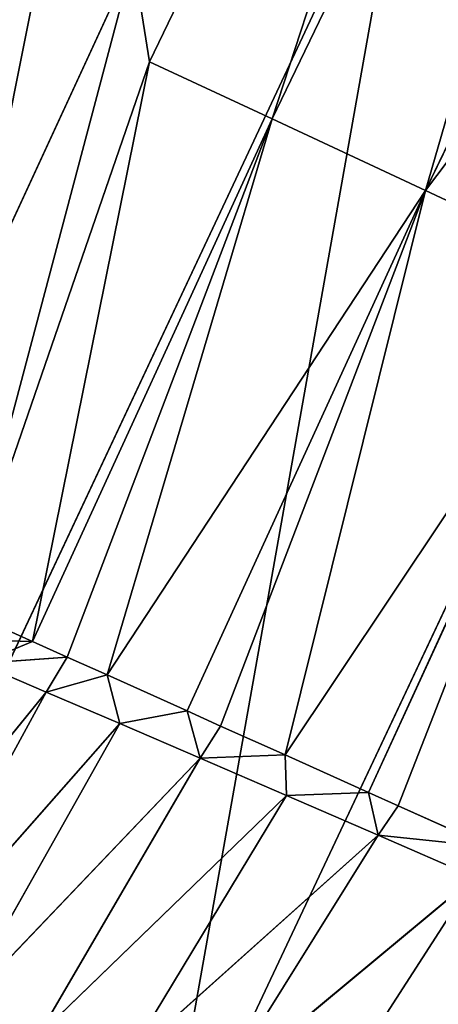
# Model space of a CAD drawing. Extents: x 0 to 500, y 0 to 390.
# Tile 294 of 656: x 23.48 to 25.02, y 286.09 to 289.71. Entities that reach past the tile are written whole.
import ezdxf

# ---------------------------------------------------------------- set-up
doc = ezdxf.new("R2010")
doc.units = 0
doc.header["$LTSCALE"] = 25.4
doc.layers.get('0').update_dxf_attribs({"linetype": 'CONTINUOUS'})

# ---------------------------------------------------------------- blocks, each defined once
blk = doc.blocks.new('ATLANTA505_-_S_STL')
at = {"color": 0}
for p, q in [((23.0282, 115.5561, 102.1327), (24.052, 115.5443, 99.9174)), ((23.0282, 115.5561, 102.1327), (24.052, 115.5443, 99.9174)), ((23.4173, 114.7678, 102.3076), (24.052, 115.5443, 99.9174)), ((23.4173, 114.7678, 102.3076), (24.052, 115.5443, 99.9174)), ((24.1114, 115.1165, 100.2946), (24.052, 115.5443, 99.9174)), ((24.1114, 115.1165, 100.2946), (24.052, 115.5443, 99.9174)), ((24.1114, 115.1165, 100.2946), (23.4173, 114.7678, 102.3076)), ((24.1114, 115.1165, 100.2946), (23.4173, 114.7678, 102.3076)), ((23.6816, 114.3557, 102.4264), (24.1114, 115.1165, 100.2946)), ((23.6816, 114.3557, 102.4264), (24.1114, 115.1165, 100.2946)), ((24.1114, 115.1165, 100.2946), (25.7198, 115.1165, 96.9608)), ((24.1114, 115.1165, 100.2946), (25.7198, 115.1165, 96.9608)), ((24.1114, 115.1165, 100.2946), (24.562, 114.3558, 100.505)), ((24.1114, 115.1165, 100.2946), (24.562, 114.3558, 100.505)), ((23.2686, 114.9149, 102.4152), (23.6816, 114.3557, 102.4264)), ((23.2686, 114.9149, 102.4152), (23.6816, 114.3557, 102.4264)), ((23.6816, 114.3557, 102.4264), (23.4173, 114.7678, 102.3076)), ((23.6816, 114.3557, 102.4264), (23.4173, 114.7678, 102.3076)), ((23.7318, 114.2019, 102.6121), (22.8733, 114.6621, 103.6682)), ((23.7318, 114.2019, 102.6121), (22.8733, 114.6621, 103.6682)), ((23.7318, 114.2019, 102.6121), (23.4868, 114.5517, 102.5076)), ((23.7318, 114.2019, 102.6121), (23.4868, 114.5517, 102.5076)), ((23.8085, 114.1813, 102.4835), (23.4868, 114.5517, 102.5076)), ((23.8085, 114.1813, 102.4835), (23.4868, 114.5517, 102.5076)), ((23.6816, 114.3557, 102.4264), (23.4868, 114.5517, 102.5076)), ((23.6816, 114.3557, 102.4264), (23.4868, 114.5517, 102.5076)), ((23.6816, 114.3557, 102.4264), (24.562, 114.3558, 100.505)), ((23.6816, 114.3557, 102.4264), (24.562, 114.3558, 100.505)), ((23.8085, 114.1813, 102.4835), (23.6816, 114.3557, 102.4264)), ((23.8085, 114.1813, 102.4835), (23.6816, 114.3557, 102.4264)), ((24.562, 114.3558, 100.505), (23.8085, 114.1813, 102.4835)), ((24.562, 114.3558, 100.505), (23.8085, 114.1813, 102.4835)), ((23.9554, 113.9949, 102.5495), (24.562, 114.3558, 100.505)), ((23.9554, 113.9949, 102.5495), (24.562, 114.3558, 100.505)), ((24.562, 114.3558, 100.505), (26.1649, 114.3558, 97.1826)), ((25.1262, 113.6636, 100.7684), (24.562, 114.3558, 100.505)), ((24.562, 114.3558, 100.505), (26.1649, 114.3558, 97.1826)), ((25.1262, 113.6636, 100.7684), (24.562, 114.3558, 100.505)), ((23.1236, 114.3053, 103.7258), (23.7318, 114.2019, 102.6121)), ((23.1236, 114.3053, 103.7258), (23.7318, 114.2019, 102.6121)), ((23.1236, 114.3053, 103.7258), (24.0027, 113.869, 102.7282)), ((23.1236, 114.3053, 103.7258), (24.0027, 113.869, 102.7282)), ((23.8085, 114.1813, 102.4835), (23.7318, 114.2019, 102.6121)), ((23.7318, 114.2019, 102.6121), (23.9554, 113.9949, 102.5495)), ((23.8085, 114.1813, 102.4835), (23.7318, 114.2019, 102.6121)), ((23.7318, 114.2019, 102.6121), (23.9554, 113.9949, 102.5495)), ((23.7318, 114.2019, 102.6121), (24.0027, 113.869, 102.7282)), ((23.7318, 114.2019, 102.6121), (24.0027, 113.869, 102.7282)), ((23.9554, 113.9949, 102.5495), (23.8085, 114.1813, 102.4835)), ((23.9554, 113.9949, 102.5495), (23.8085, 114.1813, 102.4835)), ((24.2495, 113.6635, 102.6817), (23.9554, 113.9949, 102.5495)), ((23.9554, 113.9949, 102.5495), (24.0027, 113.869, 102.7282)), ((23.9554, 113.9949, 102.5495), (24.0027, 113.869, 102.7282)), ((24.2495, 113.6635, 102.6817), (23.9554, 113.9949, 102.5495)), ((25.1262, 113.6636, 100.7684), (23.9554, 113.9949, 102.5495)), ((25.1262, 113.6636, 100.7684), (23.9554, 113.9949, 102.5495)), ((24.0027, 113.869, 102.7282), (23.4002, 113.9643, 103.7952)), ((23.4002, 113.9643, 103.7952), (24.2978, 113.5564, 102.8553)), ((23.4002, 113.9643, 103.7952), (24.2978, 113.5564, 102.8553)), ((24.0027, 113.869, 102.7282), (23.4002, 113.9643, 103.7952)), ((24.0027, 113.869, 102.7282), (24.2495, 113.6635, 102.6817)), ((24.0027, 113.869, 102.7282), (24.2495, 113.6635, 102.6817)), ((24.0027, 113.869, 102.7282), (24.2978, 113.5564, 102.8553)), ((24.0027, 113.869, 102.7282), (24.2978, 113.5564, 102.8553)), ((24.2495, 113.6635, 102.6817), (25.1262, 113.6636, 100.7684)), ((24.2495, 113.6635, 102.6817), (25.1262, 113.6636, 100.7684)), ((24.2495, 113.6635, 102.6817), (24.2978, 113.5564, 102.8553)), ((24.2495, 113.6635, 102.6817), (24.2978, 113.5564, 102.8553)), ((24.373, 113.5385, 102.7373), (25.1262, 113.6636, 100.7684)), ((24.373, 113.5385, 102.7373), (25.1262, 113.6636, 100.7684)), ((24.6098, 113.3192, 102.8437), (25.1262, 113.6636, 100.7684)), ((24.6098, 113.3192, 102.8437), (25.1262, 113.6636, 100.7684)), ((26.7221, 113.6636, 97.4603), (25.1262, 113.6636, 100.7684)), ((25.1262, 113.6636, 100.7684), (25.7891, 113.0695, 101.0779)), ((25.1262, 113.6636, 100.7684), (25.7891, 113.0695, 101.0779)), ((26.7221, 113.6636, 97.4603), (25.1262, 113.6636, 100.7684)), ((24.2978, 113.5564, 102.8553), (23.7017, 113.6425, 103.8762)), ((23.7017, 113.6425, 103.8762), (24.6152, 113.267, 102.9925)), ((23.7017, 113.6425, 103.8762), (24.6152, 113.267, 102.9925)), ((24.2978, 113.5564, 102.8553), (23.7017, 113.6425, 103.8762)), ((24.6098, 113.3192, 102.8437), (24.2978, 113.5564, 102.8553)), ((24.2978, 113.5564, 102.8553), (24.6152, 113.267, 102.9925)), ((24.6098, 113.3192, 102.8437), (24.2978, 113.5564, 102.8553)), ((24.373, 113.5385, 102.7373), (24.2978, 113.5564, 102.8553)), ((24.373, 113.5385, 102.7373), (24.2978, 113.5564, 102.8553)), ((24.2978, 113.5564, 102.8553), (24.6152, 113.267, 102.9925)), ((24.6098, 113.3192, 102.8437), (24.373, 113.5385, 102.7373)), ((24.6098, 113.3192, 102.8437), (24.373, 113.5385, 102.7373)), ((24.0259, 113.3431, 103.9683), (24.6152, 113.267, 102.9925)), ((24.0259, 113.3431, 103.9683), (24.6152, 113.267, 102.9925)), ((24.0259, 113.3431, 103.9683), (24.9524, 113.0037, 103.1388)), ((24.0259, 113.3431, 103.9683), (24.9524, 113.0037, 103.1388)), ((24.9168, 113.0694, 102.9817), (24.6098, 113.3192, 102.8437)), ((24.6098, 113.3192, 102.8437), (24.6152, 113.267, 102.9925)), ((24.6098, 113.3192, 102.8437), (24.6152, 113.267, 102.9925)), ((24.6098, 113.3192, 102.8437), (25.7891, 113.0695, 101.0779)), ((24.6098, 113.3192, 102.8437), (25.7891, 113.0695, 101.0779)), ((24.9168, 113.0694, 102.9817), (24.6098, 113.3192, 102.8437)), ((24.9168, 113.0694, 102.9817), (24.6152, 113.267, 102.9925)), ((24.6152, 113.267, 102.9925), (24.9524, 113.0037, 103.1388)), ((24.9168, 113.0694, 102.9817), (24.6152, 113.267, 102.9925)), ((24.6152, 113.267, 102.9925), (24.9524, 113.0037, 103.1388)), ((25.7891, 113.0695, 101.0779), (24.9168, 113.0694, 102.9817)), ((25.7891, 113.0695, 101.0779), (24.9168, 113.0694, 102.9817)), ((24.9524, 113.0037, 103.1388), (24.9168, 113.0694, 102.9817)), ((24.9524, 113.0037, 103.1388), (24.9168, 113.0694, 102.9817)), ((25.0259, 112.9891, 103.0308), (25.7891, 113.0695, 101.0779)), ((25.0259, 112.9891, 103.0308), (25.7891, 113.0695, 101.0779)), ((24.3703, 113.0688, 104.071), (24.9524, 113.0037, 103.1388)), ((24.3703, 113.0688, 104.071), (24.9524, 113.0037, 103.1388)), ((24.3703, 113.0688, 104.071), (25.3066, 112.7688, 103.2929)), ((24.3703, 113.0688, 104.071), (25.3066, 112.7688, 103.2929)), ((25.3609, 112.7672, 103.1814), (24.9524, 113.0037, 103.1388)), ((24.9524, 113.0037, 103.1388), (25.3066, 112.7688, 103.2929)), ((25.3609, 112.7672, 103.1814), (24.9524, 113.0037, 103.1388)), ((25.0259, 112.9891, 103.0308), (24.9524, 113.0037, 103.1388)), ((25.0259, 112.9891, 103.0308), (24.9524, 113.0037, 103.1388)), ((24.9524, 113.0037, 103.1388), (25.3066, 112.7688, 103.2929)), ((25.3609, 112.7672, 103.1814), (25.0259, 112.9891, 103.0308)), ((25.3609, 112.7672, 103.1814), (25.0259, 112.9891, 103.0308)), ((24.7322, 112.8222, 104.1834), (25.3066, 112.7688, 103.2929)), ((24.7322, 112.8222, 104.1834), (25.3066, 112.7688, 103.2929)), ((22.901, 58.2828, 103.9788), (25.06, 58.2797, 99.3805)), ((22.901, 58.2828, 103.9788), (25.06, 58.2797, 99.3805)), ((26.29, 50.8859, 99.9853), (24.1407, 50.8892, 104.5523)), ((26.29, 50.8859, 99.9853), (24.1407, 50.8892, 104.5523))]:
    blk.add_line(p, q, dxfattribs=at)
mesh = blk.add_polyface(dxfattribs=at)
corners = [(23.5917, 118.6101, 97.7049), (21.6767, 118.4281, 102.0646), (23.777, 118.4373, 97.5119)]
mesh.append_faces([[corners[k] for k in face] for face in [(0, 1, 2)]], dxfattribs={"color": 0})
mesh = blk.add_polyface(dxfattribs=at)
corners = [(23.777, 118.4373, 97.5119), (21.6767, 118.4281, 102.0646), (23.0282, 115.5561, 102.1327)]
mesh.append_faces([[corners[k] for k in face] for face in [(0, 1, 2)]], dxfattribs={"color": 0})
mesh = blk.add_polyface(dxfattribs=at)
corners = [(23.777, 118.4373, 97.5119), (23.0282, 115.5561, 102.1327), (24.052, 115.5443, 99.9174)]
mesh.append_faces([[corners[k] for k in face] for face in [(0, 1, 2)]], dxfattribs={"color": 0})
mesh = blk.add_polyface(dxfattribs=at)
corners = [(23.0282, 115.5561, 102.1327), (23.4173, 114.7678, 102.3076), (24.052, 115.5443, 99.9174)]
mesh.append_faces([[corners[k] for k in face] for face in [(0, 1, 2)]], dxfattribs={"color": 0})
mesh = blk.add_polyface(dxfattribs=at)
corners = [(24.052, 115.5443, 99.9174), (23.4173, 114.7678, 102.3076), (24.1114, 115.1165, 100.2946)]
mesh.append_faces([[corners[k] for k in face] for face in [(0, 1, 2)]], dxfattribs={"color": 0})
mesh = blk.add_polyface(dxfattribs=at)
corners = [(24.052, 115.5443, 99.9174), (24.1114, 115.1165, 100.2946), (25.7198, 115.1165, 96.9608)]
mesh.append_faces([[corners[k] for k in face] for face in [(0, 1, 2)]], dxfattribs={"color": 0})
mesh = blk.add_polyface(dxfattribs=at)
corners = [(24.1114, 115.1165, 100.2946), (23.4173, 114.7678, 102.3076), (23.6816, 114.3557, 102.4264)]
mesh.append_faces([[corners[k] for k in face] for face in [(0, 1, 2)]], dxfattribs={"color": 0})
mesh = blk.add_polyface(dxfattribs=at)
corners = [(24.1114, 115.1165, 100.2946), (23.6816, 114.3557, 102.4264), (24.562, 114.3558, 100.505)]
mesh.append_faces([[corners[k] for k in face] for face in [(0, 1, 2)]], dxfattribs={"color": 0})
mesh = blk.add_polyface(dxfattribs=at)
corners = [(25.7198, 115.1165, 96.9608), (24.562, 114.3558, 100.505), (26.1649, 114.3558, 97.1826), (24.1114, 115.1165, 100.2946)]
mesh.append_faces([[corners[k] for k in face] for face in [(0, 1, 2), (1, 0, 3)]], dxfattribs={"vtx0": -1, "color": 0})
mesh = blk.add_polyface(dxfattribs=at)
corners = [(23.2686, 114.9149, 102.4152), (23.6816, 114.3557, 102.4264), (23.4173, 114.7678, 102.3076)]
mesh.append_faces([[corners[k] for k in face] for face in [(0, 1, 2)]], dxfattribs={"color": 0})
mesh = blk.add_polyface(dxfattribs=at)
corners = [(23.2686, 114.9149, 102.4152), (23.4868, 114.5517, 102.5076), (23.6816, 114.3557, 102.4264)]
mesh.append_faces([[corners[k] for k in face] for face in [(0, 1, 2)]], dxfattribs={"color": 0})
mesh = blk.add_polyface(dxfattribs=at)
corners = [(22.8733, 114.6621, 103.6682), (23.1236, 114.3053, 103.7258), (23.7318, 114.2019, 102.6121)]
mesh.append_faces([[corners[k] for k in face] for face in [(0, 1, 2)]], dxfattribs={"color": 0})
mesh = blk.add_polyface(dxfattribs=at)
corners = [(22.8733, 114.6621, 103.6682), (23.7318, 114.2019, 102.6121), (23.4868, 114.5517, 102.5076)]
mesh.append_faces([[corners[k] for k in face] for face in [(0, 1, 2)]], dxfattribs={"color": 0})
mesh = blk.add_polyface(dxfattribs=at)
corners = [(23.4868, 114.5517, 102.5076), (23.7318, 114.2019, 102.6121), (23.8085, 114.1813, 102.4835)]
mesh.append_faces([[corners[k] for k in face] for face in [(0, 1, 2)]], dxfattribs={"color": 0})
mesh = blk.add_polyface(dxfattribs=at)
corners = [(23.4868, 114.5517, 102.5076), (23.8085, 114.1813, 102.4835), (23.6816, 114.3557, 102.4264)]
mesh.append_faces([[corners[k] for k in face] for face in [(0, 1, 2)]], dxfattribs={"color": 0})
mesh = blk.add_polyface(dxfattribs=at)
corners = [(24.562, 114.3558, 100.505), (23.6816, 114.3557, 102.4264), (23.8085, 114.1813, 102.4835)]
mesh.append_faces([[corners[k] for k in face] for face in [(0, 1, 2)]], dxfattribs={"color": 0})
mesh = blk.add_polyface(dxfattribs=at)
corners = [(24.562, 114.3558, 100.505), (23.8085, 114.1813, 102.4835), (23.9554, 113.9949, 102.5495)]
mesh.append_faces([[corners[k] for k in face] for face in [(0, 1, 2)]], dxfattribs={"color": 0})
mesh = blk.add_polyface(dxfattribs=at)
corners = [(24.562, 114.3558, 100.505), (23.9554, 113.9949, 102.5495), (25.1262, 113.6636, 100.7684)]
mesh.append_faces([[corners[k] for k in face] for face in [(0, 1, 2)]], dxfattribs={"color": 0})
mesh = blk.add_polyface(dxfattribs=at)
corners = [(26.1649, 114.3558, 97.1826), (25.1262, 113.6636, 100.7684), (26.7221, 113.6636, 97.4603), (24.562, 114.3558, 100.505)]
mesh.append_faces([[corners[k] for k in face] for face in [(0, 1, 2), (1, 0, 3)]], dxfattribs={"vtx0": -1, "color": 0})
mesh = blk.add_polyface(dxfattribs=at)
corners = [(23.1236, 114.3053, 103.7258), (23.4002, 113.9643, 103.7952), (24.0027, 113.869, 102.7282), (22.6425, 114.2838, 104.7587)]
mesh.append_faces([[corners[k] for k in face] for face in [(0, 1, 2), (1, 0, 3)]], dxfattribs={"vtx0": -1, "color": 0})
mesh = blk.add_polyface(dxfattribs=at)
corners = [(23.1236, 114.3053, 103.7258), (24.0027, 113.869, 102.7282), (23.7318, 114.2019, 102.6121)]
mesh.append_faces([[corners[k] for k in face] for face in [(0, 1, 2)]], dxfattribs={"color": 0})
mesh = blk.add_polyface(dxfattribs=at)
corners = [(23.7318, 114.2019, 102.6121), (23.9554, 113.9949, 102.5495), (23.8085, 114.1813, 102.4835)]
mesh.append_faces([[corners[k] for k in face] for face in [(0, 1, 2)]], dxfattribs={"color": 0})
mesh = blk.add_polyface(dxfattribs=at)
corners = [(23.7318, 114.2019, 102.6121), (24.0027, 113.869, 102.7282), (23.9554, 113.9949, 102.5495)]
mesh.append_faces([[corners[k] for k in face] for face in [(0, 1, 2)]], dxfattribs={"color": 0})
mesh = blk.add_polyface(dxfattribs=at)
corners = [(24.0027, 113.869, 102.7282), (24.2495, 113.6635, 102.6817), (23.9554, 113.9949, 102.5495)]
mesh.append_faces([[corners[k] for k in face] for face in [(0, 1, 2)]], dxfattribs={"color": 0})
mesh = blk.add_polyface(dxfattribs=at)
corners = [(24.2495, 113.6635, 102.6817), (25.1262, 113.6636, 100.7684), (23.9554, 113.9949, 102.5495)]
mesh.append_faces([[corners[k] for k in face] for face in [(0, 1, 2)]], dxfattribs={"color": 0})
mesh = blk.add_polyface(dxfattribs=at)
corners = [(23.4002, 113.9643, 103.7952), (24.2978, 113.5564, 102.8553), (24.0027, 113.869, 102.7282)]
mesh.append_faces([[corners[k] for k in face] for face in [(0, 1, 2)]], dxfattribs={"color": 0})
mesh = blk.add_polyface(dxfattribs=at)
corners = [(23.7017, 113.6425, 103.8762), (24.2978, 113.5564, 102.8553), (23.4002, 113.9643, 103.7952)]
mesh.append_faces([[corners[k] for k in face] for face in [(0, 1, 2)]], dxfattribs={"color": 0})
mesh = blk.add_polyface(dxfattribs=at)
corners = [(24.2978, 113.5564, 102.8553), (24.2495, 113.6635, 102.6817), (24.0027, 113.869, 102.7282)]
mesh.append_faces([[corners[k] for k in face] for face in [(0, 1, 2)]], dxfattribs={"color": 0})
mesh = blk.add_polyface(dxfattribs=at)
corners = [(24.2495, 113.6635, 102.6817), (24.373, 113.5385, 102.7373), (25.1262, 113.6636, 100.7684), (24.2978, 113.5564, 102.8553)]
mesh.append_faces([[corners[k] for k in face] for face in [(0, 1, 2), (1, 0, 3)]], dxfattribs={"vtx0": -1, "color": 0})
mesh = blk.add_polyface(dxfattribs=at)
corners = [(24.6098, 113.3192, 102.8437), (25.1262, 113.6636, 100.7684), (24.373, 113.5385, 102.7373)]
mesh.append_faces([[corners[k] for k in face] for face in [(0, 1, 2)]], dxfattribs={"color": 0})
mesh = blk.add_polyface(dxfattribs=at)
corners = [(24.6098, 113.3192, 102.8437), (25.7891, 113.0695, 101.0779), (25.1262, 113.6636, 100.7684)]
mesh.append_faces([[corners[k] for k in face] for face in [(0, 1, 2)]], dxfattribs={"color": 0})
mesh = blk.add_polyface(dxfattribs=at)
corners = [(25.1262, 113.6636, 100.7684), (27.377, 113.0695, 97.7866), (26.7221, 113.6636, 97.4603), (25.7891, 113.0695, 101.0779)]
mesh.append_faces([[corners[k] for k in face] for face in [(0, 1, 2), (1, 0, 3)]], dxfattribs={"vtx0": -1, "color": 0})
mesh = blk.add_polyface(dxfattribs=at)
corners = [(23.7017, 113.6425, 103.8762), (24.6152, 113.267, 102.9925), (24.2978, 113.5564, 102.8553)]
mesh.append_faces([[corners[k] for k in face] for face in [(0, 1, 2)]], dxfattribs={"color": 0})
mesh = blk.add_polyface(dxfattribs=at)
corners = [(24.0259, 113.3431, 103.9683), (24.6152, 113.267, 102.9925), (23.7017, 113.6425, 103.8762)]
mesh.append_faces([[corners[k] for k in face] for face in [(0, 1, 2)]], dxfattribs={"color": 0})
mesh = blk.add_polyface(dxfattribs=at)
corners = [(24.6152, 113.267, 102.9925), (24.6098, 113.3192, 102.8437), (24.2978, 113.5564, 102.8553)]
mesh.append_faces([[corners[k] for k in face] for face in [(0, 1, 2)]], dxfattribs={"color": 0})
mesh = blk.add_polyface(dxfattribs=at)
corners = [(24.2978, 113.5564, 102.8553), (24.6098, 113.3192, 102.8437), (24.373, 113.5385, 102.7373)]
mesh.append_faces([[corners[k] for k in face] for face in [(0, 1, 2)]], dxfattribs={"color": 0})
mesh = blk.add_polyface(dxfattribs=at)
corners = [(24.0259, 113.3431, 103.9683), (24.9524, 113.0037, 103.1388), (24.6152, 113.267, 102.9925)]
mesh.append_faces([[corners[k] for k in face] for face in [(0, 1, 2)]], dxfattribs={"color": 0})
mesh = blk.add_polyface(dxfattribs=at)
corners = [(24.3703, 113.0688, 104.071), (24.9524, 113.0037, 103.1388), (24.0259, 113.3431, 103.9683)]
mesh.append_faces([[corners[k] for k in face] for face in [(0, 1, 2)]], dxfattribs={"color": 0})
mesh = blk.add_polyface(dxfattribs=at)
corners = [(24.6152, 113.267, 102.9925), (24.9168, 113.0694, 102.9817), (24.6098, 113.3192, 102.8437)]
mesh.append_faces([[corners[k] for k in face] for face in [(0, 1, 2)]], dxfattribs={"color": 0})
mesh = blk.add_polyface(dxfattribs=at)
corners = [(24.9168, 113.0694, 102.9817), (25.7891, 113.0695, 101.0779), (24.6098, 113.3192, 102.8437)]
mesh.append_faces([[corners[k] for k in face] for face in [(0, 1, 2)]], dxfattribs={"color": 0})
mesh = blk.add_polyface(dxfattribs=at)
corners = [(24.9524, 113.0037, 103.1388), (24.9168, 113.0694, 102.9817), (24.6152, 113.267, 102.9925)]
mesh.append_faces([[corners[k] for k in face] for face in [(0, 1, 2)]], dxfattribs={"color": 0})
mesh = blk.add_polyface(dxfattribs=at)
corners = [(24.9168, 113.0694, 102.9817), (25.0259, 112.9891, 103.0308), (25.7891, 113.0695, 101.0779), (24.9524, 113.0037, 103.1388)]
mesh.append_faces([[corners[k] for k in face] for face in [(0, 1, 2), (1, 0, 3)]], dxfattribs={"vtx0": -1, "color": 0})
mesh = blk.add_polyface(dxfattribs=at)
corners = [(25.3609, 112.7672, 103.1814), (25.7891, 113.0695, 101.0779), (25.0259, 112.9891, 103.0308)]
mesh.append_faces([[corners[k] for k in face] for face in [(0, 1, 2)]], dxfattribs={"color": 0})
mesh = blk.add_polyface(dxfattribs=at)
corners = [(24.3703, 113.0688, 104.071), (25.3066, 112.7688, 103.2929), (24.9524, 113.0037, 103.1388)]
mesh.append_faces([[corners[k] for k in face] for face in [(0, 1, 2)]], dxfattribs={"color": 0})
mesh = blk.add_polyface(dxfattribs=at)
corners = [(24.7322, 112.8222, 104.1834), (25.3066, 112.7688, 103.2929), (24.3703, 113.0688, 104.071)]
mesh.append_faces([[corners[k] for k in face] for face in [(0, 1, 2)]], dxfattribs={"color": 0})
mesh = blk.add_polyface(dxfattribs=at)
corners = [(25.3066, 112.7688, 103.2929), (25.3609, 112.7672, 103.1814), (24.9524, 113.0037, 103.1388)]
mesh.append_faces([[corners[k] for k in face] for face in [(0, 1, 2)]], dxfattribs={"color": 0})
mesh = blk.add_polyface(dxfattribs=at)
corners = [(25.3609, 112.7672, 103.1814), (25.0259, 112.9891, 103.0308), (24.9524, 113.0037, 103.1388)]
mesh.append_faces([[corners[k] for k in face] for face in [(0, 1, 2)]], dxfattribs={"color": 0})
mesh = blk.add_polyface(dxfattribs=at)
corners = [(25.1084, 112.6052, 104.3044), (25.3066, 112.7688, 103.2929), (24.7322, 112.8222, 104.1834)]
mesh.append_faces([[corners[k] for k in face] for face in [(0, 1, 2)]], dxfattribs={"color": 0})
mesh = blk.add_polyface(dxfattribs=at)
corners = [(25.1084, 112.6052, 104.3044), (25.3839, 112.5964, 103.874), (25.3066, 112.7688, 103.2929)]
mesh.append_faces([[corners[k] for k in face] for face in [(0, 1, 2)]], dxfattribs={"color": 0})
mesh = blk.add_polyface(dxfattribs=at)
corners = [(21.7668, 65.6994, 103.436), (22.9122, 73.1339, 98.2697), (23.9339, 65.6967, 98.8086), (20.7386, 73.1362, 102.9241)]
mesh.append_faces([[corners[k] for k in face] for face in [(0, 1, 2), (1, 0, 3)]], dxfattribs={"vtx0": -1, "color": 0})
mesh = blk.add_polyface(dxfattribs=at)
corners = [(22.901, 58.2828, 103.9788), (23.9339, 65.6967, 98.8086), (25.06, 58.2797, 99.3805), (21.7668, 65.6994, 103.436)]
mesh.append_faces([[corners[k] for k in face] for face in [(0, 1, 2), (1, 0, 3)]], dxfattribs={"vtx0": -1, "color": 0})
mesh = blk.add_polyface(dxfattribs=at)
corners = [(24.1407, 50.8892, 104.5523), (25.06, 58.2797, 99.3805), (26.29, 50.8859, 99.9853), (22.901, 58.2828, 103.9788)]
mesh.append_faces([[corners[k] for k in face] for face in [(0, 1, 2), (1, 0, 3)]], dxfattribs={"vtx0": -1, "color": 0})
mesh = blk.add_polyface(dxfattribs=at)
corners = [(25.4852, 43.5213, 105.1564), (26.29, 50.8859, 99.9853), (27.6232, 43.5179, 100.6227), (24.1407, 50.8892, 104.5523)]
mesh.append_faces([[corners[k] for k in face] for face in [(0, 1, 2), (1, 0, 3)]], dxfattribs={"vtx0": -1, "color": 0})

msp = doc.modelspace()

# ---------------------------------------------------------------- block references
at = {"color": 254, "extrusion": (0, -1, 1.11022e-16)}
msp.add_blockref('ATLANTA505_-_S_STL', (-0.1495, -0.01, -389.8516), dxfattribs=at)

doc.saveas('drawing.dxf')
